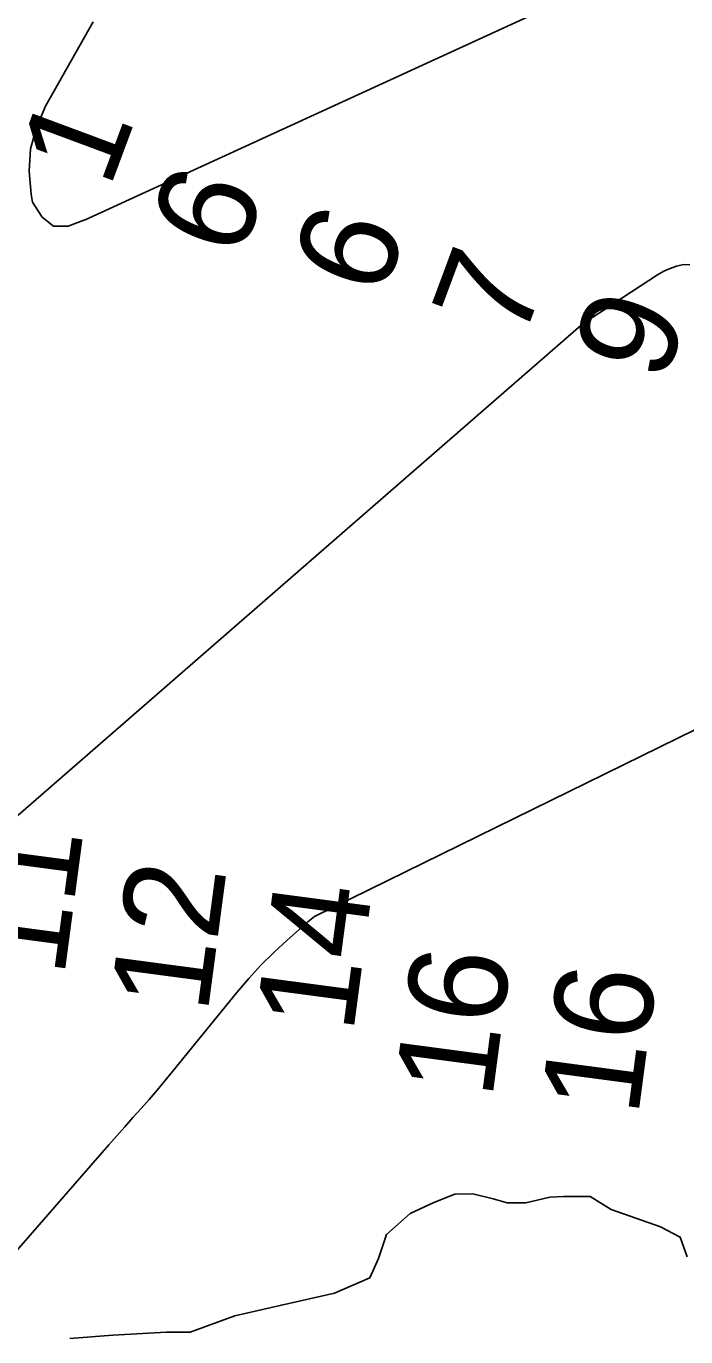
# Model space of a CAD drawing. Extents: x 3161665 to 3199565, y 885729 to 911164.
# Drawn here: x 3180851 to 3181300, y 901700 to 902592 of the extents above; entities that cross this region are included whole.
import ezdxf

# ---------------------------------------------------------------- set-up
doc = ezdxf.new("R2010")
doc.units = 0
for name, color, linetype in [('V-RIVR-EDGE', 7, 'Continuous'), ('V-RIVR-RANG', 7, 'Continuous'), ('V-TOPO-DPTH', 7, 'Continuous'), ('V-TOPO-MINR', 7, 'Continuous'), ('V-TOPO-WATR', 7, 'Continuous')]:
    doc.layers.add(name, color=color, linetype=linetype)

msp = doc.modelspace()

# ---------------------------------------------------------------- linework, layer by layer
at = {"layer": 'V-RIVR-EDGE'}
msp.add_lwpolyline([(3180881.0717609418, 901699.2845763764), (3180910.200462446, 901701.385945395), (3180946.718664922, 901703.4690423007), (3180962.801696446, 901703.4292735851), (3180993.2569989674, 901714.6556251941), (3181025.0066576, 901721.9666635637), (3181061.1052311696, 901730.1363066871), (3181085.0382361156, 901740.5094276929), (3181091.155952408, 901753.5346759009), (3181096.412914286, 901770.039485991), (3181112.5314152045, 901784.3440426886), (3181128.632718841, 901791.6937749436), (3181142.991017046, 901797.3091004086), (3181155.1630346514, 901797.7136816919), (3181169.064084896, 901794.2018749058), (3181178.6205195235, 901791.5701694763), (3181191.2261388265, 901791.5389994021), (3181207.7535203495, 901795.410244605), (3181216.882802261, 901795.8223497), (3181235.139216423, 901795.7772068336), (3181249.4620452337, 901787.0482068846), (3181282.903117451, 901775.2291787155), (3181296.3608925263, 901768.241034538), (3181301.109014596, 901754.7542390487)], dxfattribs=at)
at = {"layer": 'V-TOPO-DPTH'}
for points in [[(3180896.8148307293, 902595.3948600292), (3180864.386664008, 902537.921686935), (3180858.224259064, 902523.5806863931), (3180854.186154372, 902508.892260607), (3180853.334500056, 902493.682696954), (3180854.6071459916, 902478.1257080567), (3180855.660985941, 902472.6306210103), (3180862.0717394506, 902462.3943713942), (3180869.886480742, 902456.2824071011), (3180879.8072037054, 902456.3568707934), (3180891.1319144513, 902460.5556198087), (3180891.3333212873, 902460.7340888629), (3181424.808375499, 902705.4352371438)], [(3181424.808375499, 902705.4352371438), (3180891.3333212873, 902460.7340888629), (3180891.1319144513, 902460.5556198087), (3180879.8072037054, 902456.3568707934), (3180869.886480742, 902456.2824071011), (3180862.0717394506, 902462.3943713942), (3180855.660985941, 902472.6306210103), (3180854.6071459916, 902478.1257080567), (3180853.334500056, 902493.682696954), (3180854.186154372, 902508.892260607), (3180858.224259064, 902523.5806863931), (3180864.386664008, 902537.921686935), (3180896.8148307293, 902595.3948600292)], [(3180551.933349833, 901423.0850375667), (3180907.5333093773, 901830.8900455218), (3180912.9852820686, 901837.1081217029), (3180918.4505379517, 901843.3144628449), (3180923.935718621, 901849.5032014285), (3180929.434182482, 901855.6802049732), (3180934.898724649, 901861.8858014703), (3180940.304780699, 901868.1412347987), (3180945.6231075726, 901874.4714233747), (3180950.882948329, 901880.851448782), (3180994.709891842, 901934.7736586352), (3181002.7309574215, 901944.1545296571), (3181011.0471358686, 901953.2518166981), (3181019.8059836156, 901961.9237277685), (3181028.85994423, 901970.3120548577), (3181043.0154193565, 901982.7857098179), (3181045.2508905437, 901984.6754938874), (3181047.535024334, 901986.5017881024), (3181591.4877513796, 902253.5411190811)], [(3180551.933349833, 901423.0850375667), (3180907.5333093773, 901830.8900455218), (3180912.9852820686, 901837.1081217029), (3180918.4505379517, 901843.3144628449), (3180923.935718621, 901849.5032014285), (3180929.434182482, 901855.6802049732), (3180934.898724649, 901861.8858014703), (3180940.304780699, 901868.1412347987), (3180945.6231075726, 901874.4714233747), (3180950.882948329, 901880.851448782), (3180994.709891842, 901934.7736586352), (3181002.7309574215, 901944.1545296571), (3181011.0471358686, 901953.2518166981), (3181019.8059836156, 901961.9237277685), (3181028.85994423, 901970.3120548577), (3181043.0154193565, 901982.7857098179), (3181045.2508905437, 901984.6754938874), (3181047.535024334, 901986.5017881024), (3181591.4877513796, 902253.5411190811)]]:
    msp.add_lwpolyline(points, dxfattribs=at)
at = {"layer": 'V-TOPO-MINR'}
for points in [[(3180896.8148307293, 902595.3948600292), (3180864.386664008, 902537.921686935), (3180858.224259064, 902523.5806863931), (3180854.186154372, 902508.892260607), (3180853.334500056, 902493.682696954), (3180854.6071459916, 902478.1257080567), (3180855.660985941, 902472.6306210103), (3180862.0717394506, 902462.3943713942), (3180869.886480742, 902456.2824071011), (3180879.8072037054, 902456.3568707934), (3180891.1319144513, 902460.5556198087), (3180891.3333212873, 902460.7340888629), (3181424.808375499, 902705.4352371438)], [(3180896.8148307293, 902595.3948600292), (3180864.386664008, 902537.921686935), (3180858.224259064, 902523.5806863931), (3180854.186154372, 902508.892260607), (3180853.334500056, 902493.682696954), (3180854.6071459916, 902478.1257080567), (3180855.660985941, 902472.6306210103), (3180862.0717394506, 902462.3943713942), (3180869.886480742, 902456.2824071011), (3180879.8072037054, 902456.3568707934), (3180891.1319144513, 902460.5556198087), (3180891.3333212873, 902460.7340888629), (3181424.808375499, 902705.4352371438)], [(3180747.622551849, 901970.136097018), (3181230.6112056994, 902390.2117449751), (3181243.9611674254, 902398.9950078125), (3181257.3291565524, 902407.750961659), (3181281.0425185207, 902423.2310832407), (3181285.185597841, 902425.5882424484), (3181289.469320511, 902427.5894449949), (3181293.9640082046, 902429.0567125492), (3181298.599339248, 902430.1680234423), (3181302.907217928, 902430.0738545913)]]:
    msp.add_lwpolyline(points, dxfattribs=at)
at = {"layer": 'V-TOPO-WATR'}
msp.add_lwpolyline([(3180551.933349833, 901423.0850375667), (3180907.5333093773, 901830.8900455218), (3180912.9852820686, 901837.1081217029), (3180918.4505379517, 901843.3144628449), (3180923.935718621, 901849.5032014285), (3180929.434182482, 901855.6802049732), (3180934.898724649, 901861.8858014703), (3180940.304780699, 901868.1412347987), (3180945.6231075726, 901874.4714233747), (3180950.882948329, 901880.851448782), (3180994.709891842, 901934.7736586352), (3181002.7309574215, 901944.1545296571), (3181011.0471358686, 901953.2518166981), (3181019.8059836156, 901961.9237277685), (3181028.85994423, 901970.3120548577), (3181043.0154193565, 901982.7857098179), (3181045.2508905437, 901984.6754938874), (3181047.535024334, 901986.5017881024), (3181591.4877513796, 902253.5411190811)], dxfattribs=at)

# ---------------------------------------------------------------- texts
at = {"layer": 'V-RIVR-RANG'}
for s, height, rotation, p in [('1', 66.99999999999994, 69.60305555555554, (3180907.881700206, 902481.0578505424)), ('6', 66.99999999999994, 69.60305555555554, (3180996.800696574, 902432.740771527)), ('6', 66.99999999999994, 69.60305555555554, (3181093.3069576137, 902406.3480515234)), ('7', 66.99999999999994, 69.60305555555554, (3181188.7261038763, 902376.4243092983)), ('9', 66.99999999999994, 69.60305555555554, (3181284.7029674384, 902348.2624988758)), ('11', 67, 82.43611111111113, (3180877.023398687, 901944.4529250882)), ('12', 67, 82.43611111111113, (3180974.644144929, 901919.5093411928)), ('14', 67, 82.43611111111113, (3181073.7111666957, 901906.0845582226)), ('16', 67, 82.43611111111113, (3181168.31628886, 901861.3162369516)), ('16', 67, 82.43611111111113, (3181267.6381695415, 901849.4551712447))]:
    msp.add_text(s, height=height, rotation=rotation, dxfattribs=at).set_placement(p)

doc.saveas('drawing.dxf')
